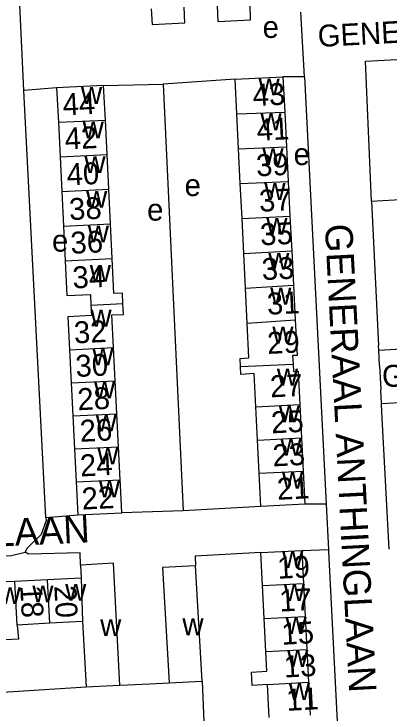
# Model space of a CAD drawing. Extents: x 159294 to 161936, y 384538 to 386517.
# Drawn here: x 161411.8 to 161480.3, y 385880.9 to 386008.7 of the extents above; entities that cross this region are included whole.
import ezdxf

# ---------------------------------------------------------------- set-up
doc = ezdxf.new("R2010")
doc.units = 0
for name, color, linetype in [('BLT_Basislijn', 7, 'Continuous'), ('BLT_Bebouwing', 7, 'Continuous'), ('BLT_Centroide', 7, 'Continuous'), ('BLT_Huisnummer', 7, 'Continuous'), ('BLT_Huisnummer_ tussenligend', 7, 'Continuous'), ('BLT_Onderverdeling_panden', 7, 'Continuous'), ('BLT_Straatnaam', 7, 'Continuous'), ('BLT_Straatnaam_verkleind', 7, 'Continuous')]:
    doc.layers.add(name, color=color, linetype=linetype)

msp = doc.modelspace()

# ---------------------------------------------------------------- linework, layer by layer
at = {"layer": 'BLT_Basislijn'}
for p, q in [((161413.61, 385994.73), (161412.43, 386019.95)), ((161464.88, 385997.17), (161464.2, 386009.01)), ((161452.19, 385996.79), (161439.07, 385995.85)), ((161464.88, 385997.17), (161460.9, 385997.21)), ((161464.88, 385997.17), (161468.8, 385919.08)), ((161428.17, 385995.64), (161439.07, 385995.85)), ((161439.07, 385995.85), (161442.71, 385917.84)), ((161419.58, 385995.21), (161413.61, 385994.73)), ((161417.6, 385916.6), (161413.61, 385994.73)), ((161477.1, 385974.49), (161547.8, 385978.17)), ((161477.1, 385974.49), (161478.37, 385948.05)), ((161478.41, 385947.25), (161478.37, 385948.05)), ((161478.55, 385944.39), (161478.41, 385947.25)), ((161478.55, 385944.39), (161478.77, 385939.98)), ((161478.91, 385937.48), (161549.71, 385941.49)), ((161478.91, 385937.48), (161478.77, 385939.98)), ((161478.99, 385935.92), (161478.91, 385937.48)), ((161480.32, 385910.82), (161478.99, 385935.92)), ((161468.8, 385919.08), (161464.91, 385919.04)), ((161468.8, 385919.08), (161469.23, 385910.75)), ((161442.71, 385917.84), (161431.47, 385917.49)), ((161456.87, 385918.64), (161442.71, 385917.84)), ((161417.6, 385916.6), (161423.44, 385917.09)), ((161464.36, 385910.61), (161469.23, 385910.75)), ((161394.06, 385883.68), (161424.95, 385885.64)), ((161431.1, 385885.95), (161436.62, 385886.24)), ((161436.62, 385886.24), (161440.16, 385886.42)), ((161446.15, 385886.73), (161447.44, 385858.19))]:
    msp.add_line(p, q, dxfattribs=at)
for points in [[(161477.1, 385974.49), (161476.01, 386000.08), (161546.6, 386003.82), (161547.8, 385978.17)], [(161478.41, 385947.25), (161542.76, 385950.99), (161549.19, 385951.04)], [(161417.6, 385916.6), (161417.68, 385916.1), (161416.75, 385913.49), (161414.16, 385910.94), (161413.83, 385910.29)], [(161363.6, 385907.27), (161411.34, 385909.66), (161413.83, 385910.29)], [(161423.95, 385907.94), (161423.88, 385910.18), (161414.45, 385909.91), (161413.83, 385910.29)], [(161456.86, 385910.22), (161444.87, 385909.57), (161444.97, 385907.78)], [(161469.23, 385910.75), (161469.25, 385910.43), (161472.27, 385850.57)]]:
    msp.add_lwpolyline(points, dxfattribs=at)
at = {"layer": 'BLT_Bebouwing'}
for p, q in [((161452.51, 385990.41), (161452.19, 385996.79)), ((161460.9, 385997.21), (161461.23, 385990.74)), ((161428.17, 385995.64), (161419.58, 385995.21)), ((161428.48, 385989.3), (161428.17, 385995.64)), ((161419.58, 385995.21), (161419.9, 385988.88)), ((161452.82, 385984.04), (161452.51, 385990.41)), ((161461.23, 385990.74), (161461.54, 385984.4)), ((161428.79, 385982.97), (161428.48, 385989.3)), ((161419.9, 385988.88), (161420.21, 385982.55)), ((161453.13, 385977.67), (161452.82, 385984.04)), ((161461.54, 385984.4), (161461.87, 385978.07)), ((161429.1, 385976.64), (161428.79, 385982.97)), ((161420.21, 385982.55), (161420.52, 385976.21)), ((161453.45, 385971.29), (161453.13, 385977.67)), ((161461.87, 385978.07), (161462.19, 385971.74)), ((161420.52, 385976.21), (161420.84, 385969.88)), ((161429.42, 385970.3), (161429.1, 385976.64)), ((161453.76, 385964.92), (161453.45, 385971.29)), ((161462.19, 385971.74), (161462.51, 385965.41)), ((161420.84, 385969.88), (161421.15, 385963.54)), ((161429.73, 385963.97), (161429.42, 385970.3)), ((161454.07, 385958.55), (161453.76, 385964.92)), ((161462.51, 385965.41), (161462.82, 385959.08)), ((161454.39, 385952.17), (161454.07, 385958.55)), ((161462.82, 385959.08), (161463.13, 385952.74)), ((161421.95, 385947.28), (161422.24, 385941.24)), ((161430.27, 385941.64), (161429.98, 385947.68)), ((161422.24, 385941.24), (161422.54, 385935.21)), ((161430.57, 385935.6), (161430.27, 385941.64)), ((161456.28, 385930.79), (161455.98, 385936.86)), ((161464.02, 385937.26), (161464.32, 385931.19)), ((161430.87, 385929.57), (161430.57, 385935.6)), ((161422.54, 385935.21), (161422.84, 385929.17)), ((161456.58, 385924.72), (161456.28, 385930.79)), ((161464.32, 385931.19), (161464.61, 385925.11)), ((161422.84, 385929.17), (161423.14, 385923.13)), ((161431.17, 385923.53), (161430.87, 385929.57)), ((161464.61, 385925.11), (161464.91, 385919.04)), ((161456.87, 385918.64), (161456.58, 385924.72)), ((161423.14, 385923.13), (161423.44, 385917.09)), ((161464.91, 385919.04), (161456.87, 385918.64)), ((161423.44, 385917.09), (161431.47, 385917.49)), ((161456.86, 385910.22), (161464.36, 385910.61)), ((161457.16, 385904.19), (161456.86, 385910.22)), ((161464.36, 385910.61), (161464.67, 385904.57)), ((161423.95, 385907.94), (161424.07, 385905.56)), ((161444.97, 385907.78), (161438.94, 385907.47)), ((161438.94, 385907.47), (161440.16, 385886.42)), ((161446.15, 385886.73), (161444.97, 385907.78)), ((161411.94, 385904.94), (161405.95, 385904.63)), ((161417.94, 385905.24), (161411.94, 385904.94)), ((161424.07, 385905.56), (161417.94, 385905.24)), ((161457.47, 385898.16), (161457.16, 385904.19)), ((161464.67, 385904.57), (161464.98, 385898.54)), ((161464.98, 385898.54), (161465.29, 385892.52)), ((161418.35, 385897.28), (161412.35, 385896.97)), ((161424.33, 385897.59), (161418.35, 385897.28)), ((161424.33, 385897.59), (161424.95, 385885.64)), ((161457.77, 385892.14), (161457.47, 385898.16)), ((161465.29, 385892.52), (161465.6, 385886.49)), ((161440.16, 385886.42), (161446.15, 385886.73)), ((161458.38, 385880.08), (161458.08, 385886.11)), ((161465.6, 385886.49), (161465.91, 385880.46))]:
    msp.add_line(p, q, dxfattribs=at)
for points in [[(161436.86, 386009.61), (161437.02, 386006.77), (161443.01, 386007.07), (161442.89, 386009.91)], [(161448.92, 386010.22), (161449.02, 386007.29), (161455.01, 386007.6), (161454.95, 386010.52)], [(161452.19, 385996.79), (161455.9, 385996.97), (161460.9, 385997.21)], [(161421.15, 385963.54), (161421.46, 385957.21), (161425.74, 385957.42), (161425.84, 385955.47)], [(161431.69, 385955.76), (161431.6, 385957.62), (161430.05, 385957.57), (161429.73, 385963.97)], [(161429.98, 385947.68), (161429.68, 385953.66), (161431.79, 385953.76), (161431.69, 385955.76)], [(161425.84, 385955.47), (161425.94, 385953.53), (161421.65, 385953.32), (161421.95, 385947.28)], [(161453.17, 385944.25), (161453.11, 385945.72), (161454.7, 385945.8), (161454.39, 385952.17)], [(161463.13, 385952.74), (161463.54, 385946.27), (161462.69, 385946.23), (161462.78, 385944.66)], [(161462.78, 385944.66), (161462.86, 385943.34), (161463.72, 385943.38), (161464.02, 385937.26)], [(161455.98, 385936.86), (161455.68, 385942.94), (161453.24, 385942.79), (161453.17, 385944.25)], [(161431.47, 385917.49), (161431.22, 385922.48), (161431.17, 385923.53)], [(161431.1, 385885.95), (161429.95, 385908.25), (161423.95, 385907.94)], [(161412.35, 385896.97), (161412.62, 385894.39), (161406.63, 385894.09), (161406.36, 385896.66)], [(161458.08, 385886.11), (161455.32, 385885.93), (161455.2, 385888.36), (161457.96, 385888.5), (161457.77, 385892.14)], [(161424.95, 385885.64), (161426.11, 385885.7), (161431.1, 385885.95)]]:
    msp.add_lwpolyline(points, dxfattribs=at)
at = {"layer": 'BLT_Onderverdeling_panden'}
for p, q in [((161452.51, 385990.41), (161461.23, 385990.74)), ((161419.9, 385988.88), (161428.48, 385989.3)), ((161452.82, 385984.04), (161461.54, 385984.4)), ((161420.21, 385982.55), (161428.79, 385982.97)), ((161453.13, 385977.67), (161461.87, 385978.07)), ((161420.52, 385976.21), (161429.1, 385976.64)), ((161453.45, 385971.29), (161462.19, 385971.74)), ((161420.84, 385969.88), (161429.42, 385970.3)), ((161453.76, 385964.92), (161462.51, 385965.41)), ((161421.15, 385963.54), (161429.73, 385963.97)), ((161454.07, 385958.55), (161462.82, 385959.08)), ((161425.84, 385955.47), (161431.69, 385955.76)), ((161454.39, 385952.17), (161463.13, 385952.74)), ((161421.95, 385947.28), (161429.98, 385947.68)), ((161453.17, 385944.25), (161462.78, 385944.66)), ((161422.24, 385941.24), (161430.27, 385941.64)), ((161455.98, 385936.86), (161464.02, 385937.26)), ((161422.54, 385935.21), (161430.57, 385935.6)), ((161456.28, 385930.79), (161464.32, 385931.19)), ((161422.84, 385929.17), (161430.87, 385929.57)), ((161456.58, 385924.72), (161464.61, 385925.11)), ((161423.14, 385923.13), (161431.17, 385923.53)), ((161412.35, 385896.97), (161411.94, 385904.94)), ((161418.35, 385897.28), (161417.94, 385905.24)), ((161424.07, 385905.56), (161424.33, 385897.59)), ((161457.16, 385904.19), (161464.67, 385904.57)), ((161457.47, 385898.16), (161464.98, 385898.54)), ((161457.77, 385892.14), (161465.29, 385892.52)), ((161458.08, 385886.11), (161465.6, 385886.49))]:
    msp.add_line(p, q, dxfattribs=at)

# ---------------------------------------------------------------- texts
at = {"layer": 'BLT_Centroide'}
for s, p in [('e', (161457.2, 386004.31)), ('w', (161456.46, 385993.81)), ('w', (161424.03, 385992.25)), ('w', (161456.81, 385987.44)), ('w', (161424.34, 385985.94)), ('w', (161457.17, 385981.06)), ('e', (161462.86, 385981.07)), ('w', (161424.66, 385979.59)), ('e', (161442.95, 385975.4)), ('w', (161457.52, 385974.69)), ('w', (161424.97, 385973.25)), ('e', (161436.11, 385970.91)), ('w', (161457.88, 385968.31)), ('w', (161425.28, 385966.94)), ('e', (161418.74, 385965.24)), ('w', (161458.23, 385961.94)), ('w', (161425.64, 385959.72)), ('w', (161458.59, 385955.56)), ('w', (161425.76, 385951.53)), ('w', (161458.98, 385948.44)), ('w', (161426.11, 385944.47)), ('w', (161459.81, 385940.75)), ('w', (161426.41, 385938.41)), ('w', (161460.14, 385934.03)), ('w', (161426.71, 385932.38)), ('w', (161460.45, 385927.94)), ('w', (161427.01, 385926.34)), ('w', (161460.74, 385921.88)), ('w', (161427.3, 385920.31)), ('w', (161460.76, 385907.41)), ('w', (161409.16, 385900.8)), ('w', (161415.14, 385901.11)), ('w', (161421.14, 385901.42)), ('w', (161461.07, 385901.38)), ('w', (161461.38, 385895.34)), ('w', (161427.53, 385894.95)), ('w', (161442.55, 385895.09)), ('w', (161461.68, 385889.31)), ('w', (161461.99, 385883.28))]:
    msp.add_text(s, height=4, dxfattribs=at).set_placement(p)
at = {"layer": 'BLT_Huisnummer'}
for s, rotation, p in [('43', 2.8126, (161455.47, 385991.83)), ('44', 2.83, (161420.77, 385990.13)), ('37', 2.8126, (161456.64, 385972.52)), ('38', 2.83, (161421.95, 385970.98)), ('33', 2.8126, (161457.13, 385960.02)), ('34', 2.83, (161422.57, 385958.49)), ('29', 2.8126, (161458.12, 385946.52)), ('30', 2.83, (161423.12, 385942.31)), ('25', 2.8126, (161458.84, 385932)), ('26', 2.83, (161423.9, 385930.45)), ('21', 2.8126, (161459.91, 385919.85)), ('22', 2.83, (161424.25, 385918.06)), ('19', 2.9535, (161459.98, 385905.41)), ('20', 272.9465, (161419.15, 385904.1)), ('13', 2.9535, (161461.17, 385887.36))]:
    msp.add_text(s, height=4, rotation=rotation, dxfattribs=at).set_placement(p)
at = {"layer": 'BLT_Huisnummer_ tussenligend'}
for s, rotation, p in [('41', 2.8126, (161456.2, 385985.5)), ('42', 2.83, (161421.15, 385983.89)), ('39', 2.8126, (161456.11, 385978.99)), ('40', 2.83, (161421.5, 385977.33)), ('35', 2.8126, (161456.84, 385966.37)), ('36', 2.83, (161422.2, 385964.83)), ('31', 2.8126, (161458.09, 385953.7)), ('32', 2.83, (161422.84, 385948.44)), ('27', 2.8126, (161458.65, 385938.58)), ('28', 2.83, (161423.47, 385936.22)), ('23', 2.8126, (161459.1, 385925.96)), ('24', 2.83, (161423.94, 385924.12)), ('18', 272.9465, (161412.93, 385904.13)), ('17', 2.9535, (161460.35, 385899.41)), ('15', 2.9535, (161460.73, 385893.35)), ('11', 2.9535, (161461.61, 385881.27))]:
    msp.add_text(s, height=4, rotation=rotation, dxfattribs=at).set_placement(p)
at = {"layer": 'BLT_Straatnaam'}
for s, height, rotation, p in [('GENERAAL ANTHINGLAAN', 4.9999, 272.9651, (161468.57, 385970.2)), ('GENERAAL VAN GEENLAAN', 5, 2.6762, (161335.53, 385907.88))]:
    msp.add_text(s, height=height, rotation=rotation, dxfattribs=at).set_placement(p)
at = {"layer": 'BLT_Straatnaam_verkleind'}
for s, rotation, p in [('GENERAAL VAN HAERSOLTELAAN', 3.0278, (161467.37, 386002.65)), ('GENERAAL DES TOMBEPAD', 2.8887, (161479.11, 385940.43))]:
    msp.add_text(s, height=4, rotation=rotation, dxfattribs=at).set_placement(p)

doc.saveas('drawing.dxf')
